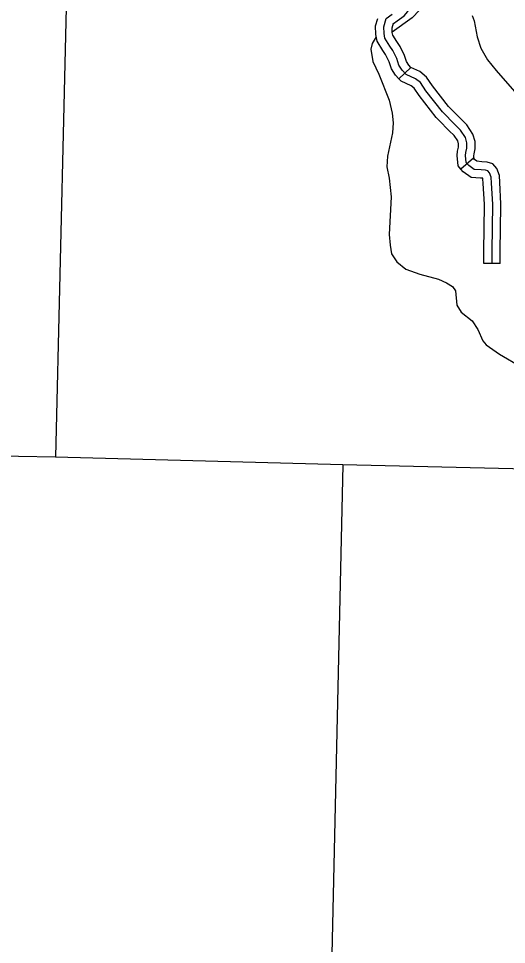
# Model space of a CAD drawing. Extents: x 0 to 3171, y 0 to 2059.
# Drawn here: x 1663.2 to 1736.9, y 515.4 to 655.3 of the extents above; entities that cross this region are included whole.
import ezdxf

# ---------------------------------------------------------------- set-up
doc = ezdxf.new("R2010")
doc.units = 0
for name, color, linetype in [('Level 35', 7, 'Continuous'), ('Level 4', 7, 'Continuous'), ('Level 45', 7, 'Continuous'), ('Level 5', 7, 'Continuous')]:
    doc.layers.add(name, color=color, linetype=linetype)

msp = doc.modelspace()

# ---------------------------------------------------------------- linework, layer by layer
at = {"layer": 'Level 35'}
for points in [[(1725.49, 660.66), (1725.08, 658.91), (1724.38, 657.33), (1723.82, 656.53), (1722.71, 655.4), (1719.69, 653.22)], [(1731.76, 655.73), (1732.06, 654.95), (1732.54, 652.53), (1733.09, 650.82), (1734.07, 649.07), (1735.4, 647.45), (1738.15, 644.24)], [(1717.27, 652.54), (1716.66, 651.53), (1716.45, 650.66), (1716.75, 648.82), (1717.65, 646.9), (1719.21, 642.96), (1719.69, 641), (1719.81, 639.55), (1719.71, 638.02), (1718.98, 634.5), (1718.88, 632.88), (1719.21, 631.15), (1719.54, 628.37), (1719.22, 622.65), (1719.35, 621.06), (1719.6, 619.75), (1720.39, 618.53), (1721.75, 617.44), (1723.88, 616.68), (1726.68, 615.89), (1727.9, 615.35), (1728.77, 614.81), (1729.26, 614.12), (1729.44, 612), (1730.12, 610.94), (1731.76, 609.62), (1732.61, 608.32), (1733.35, 606.57), (1733.89, 606), (1735.9, 604.57), (1739.17, 602.68)]]:
    msp.add_lwpolyline(points, dxfattribs=at)
at = {"layer": 'Level 4'}
msp.add_lwpolyline([(1833.16, 585.04), (1799.55, 585.69), (1757.15, 586.82), (1712.21, 587.86), (1668.84, 589.01), (1624.05, 589.83), (1604.7, 590.1)], dxfattribs=at)
at = {"layer": 'Level 45'}
for p, q in [((1722.52, 647.88), (1720.68, 646.19)), ((1731.96, 634.17), (1730.07, 632.53)), ((1736.01, 618.27), (1733.51, 618.27))]:
    msp.add_line(p, q, dxfattribs=at)
for points in [[(1719.88, 654.54), (1720.41, 654.96), (1721.49, 655.71), (1722.05, 656.37), (1722.52, 657.43), (1722.62, 658.87), (1722.61, 660.47), (1722.73, 662.52)], [(1720.68, 646.19), (1720.2, 646.72), (1719.56, 647.69), (1719.2, 648.77), (1718.68, 649.83), (1718.28, 650.44), (1717.4, 651.85), (1717.21, 652.9), (1717.17, 654.2), (1717.49, 655.29)], [(1734.76, 618.27), (1734.76, 620.14), (1734.86, 627.26), (1734.68, 630.43), (1734.63, 631.33), (1734.4, 631.96), (1734.14, 632.26), (1733.79, 632.37), (1733.11, 632.41), (1732.04, 632.5), (1731.26, 633.07), (1730.84, 633.55), (1730.74, 634.58), (1730.81, 635.06), (1730.95, 635.71), (1730.95, 636.52), (1730.73, 637.31), (1729.99, 638.42), (1729.2, 639.22), (1727.26, 641.18), (1724.77, 644.37), (1723.94, 645.61), (1723.22, 646.2), (1721.78, 646.84), (1721.19, 647.49), (1720.7, 648.24), (1720.36, 649.24), (1719.77, 650.45), (1719.33, 651.12), (1718.58, 652.31), (1718.46, 653.03), (1718.43, 654.03), (1718.79, 655.27), (1719.67, 655.97)], [(1722.52, 647.88), (1722.18, 648.26), (1721.83, 648.78), (1721.52, 649.72), (1720.86, 651.07), (1720.38, 651.8), (1719.77, 652.77), (1719.7, 653.16), (1719.68, 653.87), (1719.89, 654.59)], [(1728.49, 641.71), (1728.2, 642), (1725.78, 645.1), (1724.88, 646.45), (1723.88, 647.28), (1722.52, 647.88), (1722.52, 647.88)], [(1726.71, 639.95), (1726.32, 640.35), (1723.75, 643.64), (1723, 644.76), (1722.56, 645.13), (1721.03, 645.81), (1720.68, 646.19)], [(1732.05, 634.06), (1732, 634.55), (1732.04, 634.84), (1732.2, 635.58), (1732.2, 636.7), (1731.88, 637.84), (1730.97, 639.21), (1730.08, 640.1), (1728.49, 641.71)], [(1730.07, 632.53), (1729.64, 633.03), (1729.48, 634.6), (1729.57, 635.27), (1729.7, 635.84), (1729.7, 636.35), (1729.58, 636.79), (1729.02, 637.62), (1728.31, 638.34), (1726.71, 639.95)], [(1736.11, 627.05), (1736.11, 627.28), (1735.93, 630.5), (1735.87, 631.59), (1735.49, 632.61), (1734.86, 633.34), (1734.03, 633.61), (1733.2, 633.66), (1732.49, 633.72), (1732.11, 634), (1731.96, 634.17)], [(1733.61, 627.09), (1733.61, 627.23), (1733.43, 630.36), (1733.39, 631.07), (1733.37, 631.15), (1733.02, 631.16), (1731.59, 631.29), (1730.41, 632.14), (1730.07, 632.53)], [(1733.51, 618.27), (1733.51, 620.15), (1733.61, 627.09)], [(1736.01, 618.27), (1736.01, 620.13), (1736.11, 627.05)]]:
    msp.add_lwpolyline(points, dxfattribs=at)
at = {"layer": 'Level 5'}
for points in [[(1670.77, 671.85), (1668.84, 589.01)], [(1712.21, 587.86), (1710.23, 498.22)]]:
    msp.add_lwpolyline(points, dxfattribs=at)

doc.saveas('drawing.dxf')
